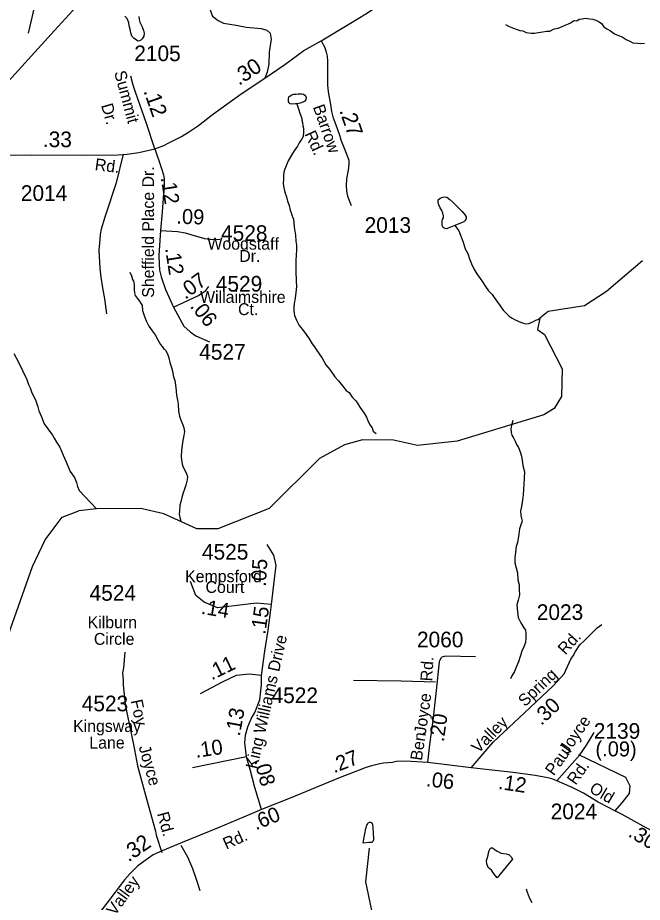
# Model space of a CAD drawing. Extents: x 1547597 to 1699558, y 810033 to 920809.
# Drawn here: x 1667347 to 1672348, y 877577 to 884657 of the extents above; entities that cross this region are included whole.
import ezdxf

# ---------------------------------------------------------------- set-up
doc = ezdxf.new("R2010")
doc.units = 0
for name, color, linetype in [('Exist Hydrographic Creek Single Shore', 7, 'Continuous'), ('Exist Hydrographic Misc Water Feature', 7, 'Continuous'), ('Exist Road Non-System Type 51', 7, 'Continuous'), ('Exist Road Non-System Type 51 Label', 7, 'Continuous'), ('Exist Road Primary US Attributed', 7, 'Continuous'), ('Exist Road Secondary Mileage Hundredths English Label', 7, 'Continuous'), ('Exist Road Secondary Type 51 Attributed', 7, 'Continuous'), ('Exist Road Secondary Type 51 Label', 7, 'Continuous'), ('Exist Road Secondary Type 51 Number Label', 7, 'Continuous')]:
    doc.layers.add(name, color=color, linetype=linetype)

msp = doc.modelspace()

# ---------------------------------------------------------------- linework, layer by layer
at = {"layer": 'Exist Hydrographic Creek Single Shore'}
msp.add_lwpolyline([(1667432.4, 884532.4), (1667528.4, 884947.4), (1667606.4, 885165.7), (1667742.4, 885396), (1667820.4, 885643.8), (1667848.4, 885919), (1667995.5, 886342.9), (1668044.8, 886384.4)], dxfattribs=at)
at = {"layer": 'Exist Hydrographic Misc Water Feature'}
for points in [[(1668315.4, 884667.5), (1668319.1, 884641.4), (1668324.9, 884621.4), (1668344.6, 884583.1), (1668354.2, 884553.1), (1668358.1, 884533), (1668355.6, 884509), (1668349.6, 884495), (1668343.4, 884487.1), (1668333.4, 884477.2), (1668323.3, 884471.3), (1668311.3, 884469.5), (1668297.3, 884477.6), (1668277.5, 884491.9), (1668261.7, 884508.1), (1668253.9, 884536), (1668246.3, 884564.1), (1668240.6, 884592.2), (1668236.8, 884616.3), (1668225.2, 884644.4), (1668203.4, 884668.7)], [(1671253.8, 884602), (1671277.7, 884589.8), (1671315.6, 884573.4), (1671345.5, 884561), (1671367.3, 884554.8), (1671391.3, 884550.5), (1671417.3, 884538.3), (1671459.2, 884531.8), (1671487.2, 884533.5), (1671515.2, 884537.2), (1671551.4, 884542.8), (1671581.5, 884548.6), (1671607.4, 884548.2), (1671641.6, 884567.9), (1671673.7, 884573.5), (1671707.8, 884585.2), (1671730, 884596.9), (1671758.1, 884608.6), (1671774.3, 884616.4), (1671802.5, 884634.2), (1671824.5, 884631.9), (1671842.6, 884643.8), (1671866.6, 884647.5), (1671894.7, 884653.2), (1671926.6, 884648.8), (1671952.5, 884644.6), (1671976.4, 884636.3), (1672002.4, 884624), (1672022.3, 884609.8), (1672040, 884583.6), (1672063.9, 884567.3), (1672093.6, 884551), (1672125.5, 884528.7), (1672157.2, 884514.3), (1672187.2, 884504), (1672219, 884481.6), (1672254.9, 884465.3), (1672272.7, 884455), (1672308.7, 884452.6), (1672336.6, 884450.3), (1672364.7, 884452.1)], [(1669582.5, 883967.6), (1669570.5, 883967.7), (1669548.4, 883966), (1669528.4, 883968.3), (1669520.4, 883976.4), (1669514.6, 883984.3), (1669514.8, 884008.3), (1669518.9, 884022.3), (1669529, 884032.2), (1669541.2, 884038.2), (1669557.2, 884043.9), (1669573.2, 884045.8), (1669591.3, 884047.6), (1669607.3, 884047.4), (1669621.3, 884047.3), (1669635.4, 884045.1), (1669647.1, 884037), (1669655, 884026.9), (1669657, 884016.9), (1669654.8, 884000.9), (1669644.7, 883989), (1669630.5, 883981.2), (1669608.4, 883973.4), (1669582.5, 883967.6)], [(1669582.5, 883967.6), (1669590.1, 883943.5), (1669597.9, 883919.5), (1669603.7, 883901.4), (1669621.2, 883851.2), (1669623.1, 883837.2), (1669626.8, 883817.1), (1669628.6, 883791.1), (1669634.3, 883773), (1669636.1, 883741), (1669631.7, 883707), (1669619.4, 883683.1), (1669601.1, 883655.3), (1669586.9, 883629.5), (1669560.4, 883591.8), (1669540.1, 883555.9), (1669513.6, 883510.2), (1669497.1, 883470.4), (1669480.6, 883430.5), (1669474.3, 883402.6), (1669474, 883364.6), (1669473.6, 883330.5), (1669477.2, 883294.5), (1669486.8, 883260.4), (1669500.4, 883222.3), (1669508, 883188.1), (1669519.7, 883154), (1669529.3, 883115.9), (1669537, 883093.8), (1669546.7, 883063.7), (1669554.6, 883043.6), (1669558.2, 883015.6), (1669559.8, 882981.4), (1669571.2, 882917.4), (1669574.7, 882869.3), (1669578.4, 882835.2), (1669579.9, 882797.2), (1669577.4, 882759.3), (1669575, 882711.2), (1669574.6, 882671.2), (1669574.2, 882641.3), (1669573.8, 882599.1), (1669577.5, 882581.2), (1669577.2, 882547.1), (1669578.9, 882505.1), (1669574.2, 882457.1), (1669569.8, 882411.2), (1669561.3, 882369.3), (1669559, 882339.2), (1669558.7, 882311.2), (1669562.4, 882273.2), (1669579.9, 882237), (1669601.4, 882192.8), (1669627.2, 882162.5), (1669656.7, 882122.1), (1669680.4, 882085.9), (1669705.9, 882047.5), (1669723.7, 882021.4), (1669737.5, 882001.2), (1669784.7, 881930.7), (1669814.2, 881878.4), (1669845.8, 881839.9), (1669885.2, 881783.5), (1669914.8, 881749.2), (1669946.4, 881710.8), (1669978.1, 881672.5), (1669999.8, 881656.3), (1670025.5, 881619.9), (1670051.2, 881593.6), (1670068.9, 881571.4), (1670086.7, 881539.2), (1670108.3, 881511), (1670122.2, 881490.9), (1670139.8, 881460.7), (1670151.6, 881432.6), (1670165.2, 881398.3), (1670185, 881374.1), (1670192.6, 881348.1), (1670206.4, 881335.9), (1670218.4, 881327.8)], [(1670848.4, 882993.7), (1670794.2, 882972.3), (1670784.2, 882966.4), (1670770.2, 882970.6), (1670762.2, 882972.6), (1670752.4, 882978.7), (1670746.4, 882994.8), (1670744.6, 883010.8), (1670744.8, 883024.8), (1670749, 883040.8), (1670755, 883054.7), (1670757.3, 883068.7), (1670751.6, 883092.8), (1670741.7, 883112.9), (1670729.9, 883135), (1670720.2, 883159.1), (1670714.4, 883177.3), (1670712.6, 883191.2), (1670712.7, 883199.2), (1670728.8, 883213.1), (1670750.8, 883220.8), (1670766.9, 883222.7), (1670782.9, 883220.4), (1670806.7, 883202.2), (1670832.5, 883178), (1670846.3, 883163.8), (1670866.1, 883145.6), (1670887.9, 883125.4), (1670905.8, 883105.1), (1670929.4, 883076.9), (1670937.2, 883062.7), (1670937.2, 883050.7), (1670935.1, 883040.8), (1670931, 883032.8), (1670918.9, 883023), (1670848.4, 882993.7)], [(1670848.4, 882993.7), (1670878.1, 882951.3), (1670913, 882861), (1670930.6, 882806.7), (1670950.3, 882770.5), (1670965.7, 882726.4), (1670981.3, 882688.1), (1670998.9, 882647.9), (1671024.5, 882605.7), (1671050.1, 882569.4), (1671067.9, 882543.2), (1671093.4, 882504.9), (1671117, 882470.7), (1671144.7, 882440.3), (1671162.5, 882418.1), (1671188.1, 882379.8), (1671203.8, 882359.6), (1671233.4, 882317.4), (1671261.1, 882289), (1671283, 882268.8), (1671306.7, 882252.5), (1671324.6, 882240.3), (1671344.6, 882232.1), (1671360.5, 882225.9), (1671380.5, 882217.7), (1671396.3, 882211.5), (1671410.4, 882207.4), (1671438.4, 882209.1), (1671476.5, 882224.6), (1671496.6, 882236.5), (1671510.8, 882242.3), (1671524.8, 882248.2)], [(1672348.5, 882712.2), (1672062.5, 882465.2), (1671885.5, 882350.7), (1671593.5, 882304.2), (1671526.5, 882253), (1671508.5, 882161.4), (1671566.4, 882120.8), (1671705.5, 881845.6), (1671702.5, 881625.6), (1671643.4, 881528.3), (1671559.5, 881477.6), (1670865.5, 881268.5), (1670548.5, 881232.2), (1670356.4, 881275.5), (1670106.5, 881277.4), (1669964.5, 881237.6), (1669763.4, 881130), (1669359.5, 880728), (1668948.4, 880565.6), (1668782.4, 880565.7), (1668516.4, 880686.1), (1668333.4, 880729.1), (1667976.7, 880725.7), (1667836.4, 880709.8)], [(1668245.4, 882619.4), (1668257.2, 882591.3), (1668266.8, 882561.2), (1668274.6, 882549), (1668276.7, 882541), (1668278.3, 882513), (1668278, 882479.1), (1668281.7, 882455), (1668287.6, 882432.9), (1668303.3, 882412.7), (1668321.1, 882388.5), (1668334.8, 882366.4), (1668342.7, 882352.2), (1668346.2, 882312.3), (1668359.8, 882272.1), (1668375.4, 882231.9), (1668396.9, 882187.6), (1668424.5, 882151.3), (1668446.2, 882119.1), (1668469.8, 882078.8), (1668489.4, 882042.6), (1668503.2, 882024.4), (1668513, 882008.3), (1668520.9, 882004.2), (1668528.9, 881996.1), (1668546.5, 881967.9), (1668556.3, 881933.8), (1668565.8, 881897.7), (1668579.4, 881857.5), (1668587.1, 881827.4), (1668594.7, 881783.3), (1668604.3, 881753.2), (1668613.8, 881697.1), (1668617.1, 881635), (1668626.7, 881596.9), (1668632.3, 881562.8), (1668633.8, 881508.9), (1668643.3, 881466.7), (1668657, 881430.5), (1668668.5, 881398.3), (1668676.3, 881374.3), (1668682.1, 881346.1), (1668677.7, 881312.2), (1668669.2, 881272.3), (1668662.8, 881236.3), (1668658.4, 881194.4), (1668655.9, 881146.3), (1668659.5, 881114.3), (1668665.1, 881072.3), (1668678.8, 881044.1), (1668690.6, 881026), (1668698.5, 881005.9), (1668706.2, 880983.8), (1668703.9, 880957.8), (1668693.5, 880916), (1668683.1, 880884.1), (1668670.8, 880854.1), (1668662.3, 880818.1), (1668651.9, 880782.3), (1668645.7, 880756.3), (1668641.2, 880706.4), (1668641, 880682.4), (1668648.5, 880646.3), (1668654.3, 880626.2)], [(1667315.1, 881969.8), (1667350.1, 881905.2), (1667419.7, 881760), (1667433, 881719.9), (1667446.5, 881695.6), (1667458, 881663.4), (1667492.9, 881590.8), (1667508, 881542.6), (1667515.5, 881510.4), (1667536.8, 881462.1), (1667559.8, 881405.7), (1667624.3, 881316.6), (1667637.9, 881292.3), (1667657.4, 881260), (1667684.7, 881219.5), (1667698.2, 881187.3), (1667709.7, 881155.1), (1667732.9, 881106.8), (1667767.5, 881026.2), (1667800.8, 880977.6), (1667818.1, 880937.3), (1667825.6, 880905.2), (1667839.1, 880873), (1667976.7, 880725.7)], [(1671312, 881432.2), (1671301.6, 881392.2), (1671295.3, 881366.2), (1671297, 881338.3), (1671304.7, 881316.1), (1671318.4, 881288), (1671330.2, 881267.8), (1671342, 881241.8), (1671355.7, 881217.6), (1671369.4, 881183.3), (1671381, 881147.2), (1671386.6, 881113.2), (1671392.2, 881073.1), (1671403.6, 881022.9), (1671403.1, 880971), (1671400.5, 880923), (1671398.1, 880881), (1671393.6, 880837), (1671389.3, 880795.1), (1671380.8, 880745.1), (1671374.2, 880709.2), (1671375.8, 880673.1), (1671381.6, 880649.1), (1671385.5, 880627), (1671375.1, 880599.1), (1671364.8, 880565.2), (1671360.4, 880523.2), (1671349.6, 880457.2), (1671339.2, 880425.4), (1671332.7, 880375.4), (1671328.3, 880335.4), (1671327.9, 880293.5), (1671349, 880215.2), (1671352.4, 880159.1), (1671362, 880117.1), (1671361.6, 880081), (1671365.1, 880037), (1671354.6, 879995.1), (1671342.2, 879957.2), (1671349.6, 879901), (1671353.2, 879857.1), (1671376.8, 879812.8), (1671400.2, 879772.5), (1671414.1, 879754.3), (1671415.8, 879728.3), (1671415.5, 879694.3), (1671413, 879656.3), (1671400.5, 879622.5), (1671384.2, 879586.6), (1671369.9, 879544.8), (1671357.4, 879502.8), (1671338.8, 879459.1), (1671324.5, 879425.1), (1671304.1, 879389.3), (1671293.8, 879365.6)], [(1666867.4, 877735.7), (1666895.5, 878020.7), (1667129.4, 878793.9), (1667150.4, 879125), (1667257.4, 879674.4), (1667464.4, 880264.3), (1667567.4, 880478.9), (1667702.4, 880659.9), (1667836.4, 880709.8)], [(1670157.4, 878055.1), (1670113.3, 878051.6), (1670117.7, 878083.6), (1670134.6, 878167.4), (1670143, 878195.3), (1670147, 878203.2), (1670153.1, 878213.3), (1670163.2, 878219.1), (1670171.2, 878219), (1670183.1, 878213), (1670186.9, 878200.9), (1670190.7, 878172.8), (1670195.9, 878088.7), (1670195.7, 878076.7), (1670189.4, 878062.8), (1670181.4, 878054.9), (1670157.4, 878055.1)], [(1670381.4, 876545.4), (1670307.4, 876625), (1670192.5, 876834.2), (1670187.5, 877159.3), (1670215.5, 877359), (1670135.5, 877741.3), (1670163.5, 878010)], [(1671257.7, 877861.3), (1671184.8, 877774), (1671161, 877802.3), (1671139.5, 877834.5), (1671113.6, 877854.8), (1671102, 877885), (1671100.3, 877911), (1671108.5, 877936.9), (1671114.7, 877954.9), (1671117, 877972.8), (1671121.1, 877992.8), (1671129.4, 878008.7), (1671143.3, 878016.5), (1671167.2, 878000.3), (1671187.1, 877986.1), (1671219, 877971.7), (1671258.9, 877965.3), (1671278.9, 877959.1), (1671298.6, 877940.8), (1671308.5, 877922.7), (1671257.7, 877861.3)], [(1671418, 877685.5), (1671425.8, 877659.3), (1671441.3, 877615.2), (1671464.7, 877574.9)]]:
    msp.add_lwpolyline(points, dxfattribs=at)
at = {"layer": 'Exist Road Non-System Type 51'}
for points in [[(1668229.6, 885210.8), (1668373.5, 885122.6), (1668517.4, 885013.8), (1668642.1, 884972.2), (1668690.1, 884953), (1668706, 884930.6), (1668722, 884879.4), (1668773.2, 884821.8), (1668818, 884799.4), (1668885.1, 884725.8), (1668907.5, 884668.2), (1668952.3, 884633), (1668993.8, 884613.8), (1669096.1, 884597.8), (1669176.1, 884581.8), (1669297.6, 884569), (1669342.4, 884556.2), (1669367.9, 884533.8), (1669377.5, 884485.8), (1669361.5, 884380.2), (1669358.3, 884284.2), (1669345.5, 884220.2), (1669325.2, 884171.9)], [(1668190, 883563.7), (1668134.7, 883335), (1668043.8, 883059.8), (1668014.1, 882964.9), (1668008.2, 882920.5), (1668005.2, 882881.9), (1667996.3, 882795.9), (1668005, 882651.9), (1668013.1, 882580.5), (1668026.5, 882494.2), (1668041.8, 882406.2), (1668058.6, 882285.8)], [(1668204.1, 879580.1), (1668193.7, 879455), (1668186.7, 879413.4), (1668190.2, 879354.3), (1668190.2, 879323), (1668195, 879283.6), (1668198.5, 879241.9), (1668207.9, 879157.3), (1668274.1, 878838.8), (1668304.7, 878670.5), (1668379.1, 878405.7), (1668449.3, 878145.3), (1668454.9, 878115), (1668500, 877976.5)], [(1670035.1, 879355.5), (1670418, 879350.8), (1670692.1, 879341.1)], [(1671836.6, 878760.8), (1672212.5, 878579.7), (1672248.8, 878508.7), (1672242, 878449), (1672181.9, 878369.4), (1672128.5, 878309.7)], [(1668652.5, 878035.8), (1668707.7, 877941.1), (1668745.2, 877849.1), (1668774.7, 877762.8), (1668804, 877670.6)]]:
    msp.add_lwpolyline(points, dxfattribs=at)
at = {"layer": 'Exist Road Primary US Attributed'}
msp.add_lwpolyline([(1667006.7, 883857.7), (1667326.3, 884208.7), (1667642.5, 884555.3), (1667905.9, 884845.4), (1668229.6, 885210.8), (1668612, 885627.9), (1668925.7, 885963.2), (1669017, 886056.1)], dxfattribs=at)
at = {"layer": 'Exist Road Secondary Type 51 Attributed'}
msp.add_line((1670977.6, 878653.4), (1670631.7, 878695.2), dxfattribs=at)
for points in [[(1669777.3, 884471.1), (1670012.6, 884612.6), (1670133.9, 884687.5), (1670202.9, 884732.7), (1670256.4, 884777.3), (1670335.4, 884849.8), (1670365.1, 884886), (1670404.4, 884938.9), (1670438.8, 884997.2), (1670482.8, 885079.2), (1670523.5, 885171.1), (1670569.9, 885273.9), (1670665, 885492.6), (1670687, 885532.5), (1670719.4, 885570.2)], [(1668445.5, 883606.6), (1668515.6, 883634.5), (1668556.5, 883655.3), (1668657.7, 883704.6), (1668715.3, 883740.9), (1668793.8, 883793.2), (1668906.2, 883883.1), (1669136.5, 884046.9), (1669325.2, 884171.9), (1669486.2, 884283), (1669638.8, 884394.1), (1669777.3, 884471.1)], [(1669777.3, 884471.1), (1669804.9, 884417.9), (1669817.4, 884381.7), (1669823.9, 884349.6), (1669828.7, 884310.3), (1669828.7, 884242.6), (1669828.7, 884174.2), (1669826.9, 884120.1), (1669833.1, 884062.2), (1669851.6, 883961.1), (1669859, 883906.7), (1669870.3, 883863.9), (1669886.3, 883821.1), (1669904.5, 883769.7), (1669925.3, 883709.7), (1669935.4, 883678.8), (1669972.2, 883586.1), (1669997.2, 883515.3), (1669999, 883486.8), (1669991.8, 883436.9), (1669979.1, 883367.6), (1669976.7, 883313.5), (1669978.5, 883269.5), (1669988.6, 883227.3), (1670015.9, 883154.2)], [(1668445.5, 883606.6), (1668378.3, 883809.3), (1668289.7, 884059.6), (1668278.6, 884093.8), (1668270.6, 884116.9), (1668251.8, 884188.6)], [(1666691.4, 883509.1), (1666732.7, 883502.8), (1666851, 883521.3), (1666980.7, 883549), (1666999.6, 883549.2), (1667066.1, 883555.5), (1667156.6, 883555.5), (1667457.3, 883559.3), (1667887.3, 883557.2), (1668150.6, 883559.6), (1668224, 883563.7), (1668315.6, 883577.6), (1668445.5, 883606.6)], [(1668445.5, 883606.6), (1668495.1, 883457.7), (1668513.5, 883398.2), (1668518.3, 883366.1), (1668518.9, 883320.4), (1668504.8, 883101.7), (1668491.5, 882954.2)], [(1668491.5, 882954.2), (1668477.1, 882752.3), (1668478.2, 882685.8), (1668482.3, 882635.3), (1668494.8, 882583), (1668530.8, 882480.4), (1668594.7, 882339.3)], [(1668491.5, 882954.2), (1668627.1, 882944.7), (1668687.7, 882935.8), (1668740, 882917.9), (1668841.4, 882890.9), (1668909.7, 882881.4), (1668965, 882884.4)], [(1668594.7, 882339.3), (1668795.6, 882432.6), (1668852.6, 882473), (1668877, 882505.7)], [(1668594.7, 882339.3), (1668676.1, 882189.3), (1668727.2, 882142.5), (1668773.6, 882111.6), (1668883.8, 882063.7)], [(1669379.2, 879960.5), (1669402.2, 880165.4), (1669415.5, 880272), (1669398.8, 880355.2), (1669345.6, 880441.8)], [(1669379.2, 879960.5), (1669256.1, 879970.5), (1669083.1, 879950.6), (1668946.7, 879933.9), (1668840.3, 879980.5), (1668773.8, 880033.8), (1668730.5, 880143.7)], [(1669299.4, 879391.2), (1669325.8, 879587.1), (1669351.6, 879754), (1669372.1, 879897.2), (1669379.2, 879960.5)], [(1670977.6, 878653.4), (1671154, 878858.4), (1671405.9, 879093.1), (1671637.2, 879311.7), (1671722.2, 879404.9), (1671776.4, 879523), (1671794.7, 879548.9), (1671814.3, 879584), (1671849.2, 879636.5), (1671887.7, 879675), (1671940.2, 879727.6), (1671985.7, 879773.1), (1672024.2, 879801.1)], [(1670631.7, 878695.2), (1670647.4, 878841.1), (1670674.6, 879033.4), (1670701, 879273.2), (1670724.2, 879503), (1670726.3, 879512.8), (1670740.3, 879536.8), (1670746.9, 879540.9), (1670754.6, 879544.4), (1670765.5, 879547.1), (1670774.3, 879548.6), (1671012.2, 879543.1)], [(1669299.4, 879391.2), (1669202.4, 879403.1), (1669096.9, 879393.2), (1668988.1, 879340.4), (1668807, 879244.4)], [(1669179.9, 878742.2), (1669166.1, 878854.5), (1669171.6, 878913.6), (1669189.1, 878980.4), (1669216.2, 879044.9), (1669246.2, 879094.9), (1669286.1, 879198.1), (1669299.4, 879317.9), (1669299.4, 879391.2)], [(1671664.3, 878548.6), (1671848.7, 878756.5), (1671900.9, 878833.9), (1671963, 878936.5)], [(1669179.9, 878742.2), (1668747.3, 878652.7)], [(1669298.4, 878321.2), (1669246.7, 878495.4), (1669207.1, 878640.6), (1669179.9, 878742.2)], [(1670631.7, 878695.2), (1670451.2, 878706.1), (1670381.1, 878705), (1670347, 878697.2), (1670310.5, 878694.3), (1670274.7, 878690.5), (1670246.7, 878685.5), (1670214.3, 878677.6), (1670180.3, 878668.1), (1670130, 878653.6), (1669916.7, 878570.5), (1669542.7, 878415.2), (1669298.4, 878321.2)], [(1671664.3, 878548.6), (1671624.7, 878564.4), (1671592.3, 878574.3), (1671490.9, 878592.2), (1671313.3, 878615.2), (1670977.6, 878653.4)], [(1673267.9, 877854.3), (1672969.1, 877919.6), (1672833.8, 877953.5), (1672771.7, 877980.1), (1672714.1, 878002.3), (1672592.7, 878064.3), (1672379.3, 878173.1), (1672187.3, 878280.3), (1672128.5, 878309.7), (1672077.8, 878335), (1671994, 878379.4), (1671876.5, 878450.3), (1671787.8, 878494.7), (1671664.3, 878548.6)], [(1669298.4, 878321.2), (1669205.4, 878279.6), (1668951.5, 878173.3), (1668664.2, 878056.4), (1668504.5, 877989.6), (1668432.3, 877956.8), (1668355.9, 877903.9), (1668307.8, 877868.8), (1668247.8, 877806.8), (1668201.8, 877756.5), (1667918.5, 877383.9)]]:
    msp.add_lwpolyline(points, dxfattribs=at)

# ---------------------------------------------------------------- texts
at = {"layer": 'Exist Road Non-System Type 51 Label'}
for s, rotation, p in [('Foy', 281.73747, (1668251.1, 879190.9)), ('Joyce', 285.69418, (1668314.3, 878820.4)), ('Rd.', 285.08676, (1668462, 878287.2))]:
    msp.add_text(s, height=95, rotation=rotation, dxfattribs=at).set_placement(p)
at = {"layer": 'Exist Road Secondary Mileage Hundredths English Label'}
for s, height, rotation, p in [('.30', 125, 33.51421, (1669118.1, 884109.7)), ('.12', 125, 289.49119, (1668352.5, 884069.4)), ('.27', 125, 289.11297, (1669920.7, 883913.7)), ('.33', 125, 359.72283, (1667548.1, 883621.4)), ('.12', 120, 278.74855, (1668491.6, 883376.5)), ('.09', 120, 358.26472, (1668616.3, 883008.1)), ('.12', 120, 278.74855, (1668526.5, 882810.5)), ('.07', 120, 35.83056, (1668688.5, 882397.9)), ('.06', 120, 308.66696, (1668721.9, 882345.6)), ('.05', 120, 86.67994, (1669334, 880101)), ('.14', 120, 350.52978, (1668810.3, 879886.9)), ('.15', 120, 81.87683, (1669329.6, 879716.3)), ('.11', 120, 25.88533, (1668899.6, 879352.1)), ('.30', 120, 43.38303, (1671539.7, 878986.7)), ('.13', 120, 79.59808, (1669124.7, 878902.2)), ('.20', 120, 82.08784, (1670758.6, 878857.2)), ('.10', 120, 8.24709, (1668774.7, 878733.2)), ('(.09)', 120, 359.44084, (1671972.7, 878746.7)), ('.27', 120, 21.26676, (1669879.8, 878609)), ('.08', 120, 285.24249, (1669238.9, 878711.2)), ('.06', 120, 353.37945, (1670612.9, 878506.6)), ('.12', 120, 351.57799, (1671189.9, 878485)), ('.60', 120, 22.23167, (1669254.2, 878152.3)), ('.30', 120, 329.47742, (1672227.7, 878108.4)), ('.32', 125, 34.7156, (1668234.3, 877895.6))]:
    msp.add_text(s, height=height, rotation=rotation, dxfattribs=at).set_placement(p)
at = {"layer": 'Exist Road Secondary Type 51 Label'}
for s, rotation, p in [('Summit', 285.06081, (1668118.4, 884219.2)), ('Dr.', 285.77934, (1668013.7, 883956.1)), ('Barrow', 289.40597, (1669709, 883943)), ('Rd.', 294.84239, (1669641.4, 883726.2)), ('Rd.', 352.78017, (1667960.3, 883437.9)), ('Sheffield Place Dr.', 90, (1668438.5, 882415.6)), ('King Williams Drive', 77.20629, (1669263, 878639)), ('Rd.', 47.77688, (1671732, 879552)), ('Rd.', 86.69014, (1670665.6, 879343.7)), ('Spring', 43.38303, (1671408.5, 879137.5)), ('Joyce', 82.08784, (1670614, 878915.8)), ('Joyce', 55.5739, (1671752.2, 878756.4)), ('Valley', 45.27093, (1671036.3, 878763.6)), ('Ben', 81.66147, (1670583.1, 878707.1)), ('Paul', 54.36529, (1671639, 878584.6)), ('Rd.', 54.36529, (1671814.4, 878509.7)), ('Old', 329.49188, (1671916.6, 878464.4)), ('Rd.', 24.15298, (1669016.5, 877998.1)), ('Valley', 54.08632, (1668125.5, 877464))]:
    msp.add_text(s, height=95, rotation=rotation, dxfattribs=at).set_placement(p)
for s, p in [('Woodstaff', (1668866.1, 882800.4)), ('Dr.', (1669120.8, 882702.6)), ('Willaimshire', (1668807.3, 882374.2)), ('Ct.', (1669111.3, 882276.4)), ('Kempsford', (1668687.4, 880139)), ('Court', (1668850.8, 880052.9)), ('Kilburn', (1667906.7, 879770.9)), ('Circle', (1667956.7, 879637.8)), ('Kingsway', (1667790.4, 878940.8)), ('Kingsway', (1667790.4, 878940.8)), ('Lane', (1667920.6, 878807.7)), ('Lane', (1667920.6, 878807.7))]:
    msp.add_text(s, height=95, dxfattribs=at).set_placement(p)
at = {"layer": 'Exist Road Secondary Type 51 Number Label'}
for s, p in [('2105', (1668280.1, 884309)), ('2014', (1667372, 883190.7)), ('2013', (1670124.8, 882934.9)), ('4528', (1668974.9, 882870.3)), ('4529', (1668933, 882465)), ('4527', (1668800.4, 881920)), ('4525', (1668822.2, 880319.6)), ('4524', (1667922.3, 879990.7)), ('2023', (1671503.3, 879836.9)), ('2060', (1670543.9, 879618)), ('4522', (1669379.3, 879171.3)), ('4523', (1667859.7, 879105.8)), ('4523', (1667859.7, 879105.8)), ('2139', (1671960, 878886.1)), ('2024', (1671614.6, 878242.2))]:
    msp.add_text(s, height=125, dxfattribs=at).set_placement(p)

doc.saveas('drawing.dxf')
